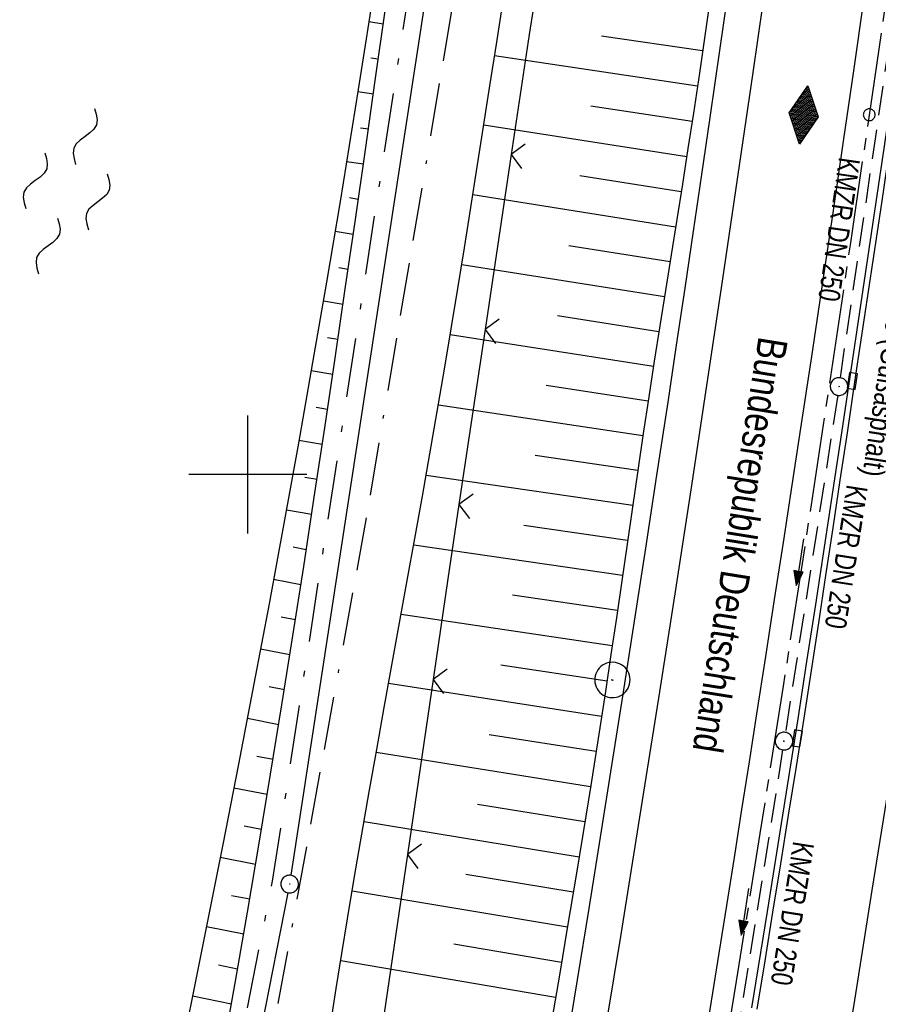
# Model space of a CAD drawing. Extents: x 510526 to 513920, y 467229 to 478797.
# Tile 270 of 467: x 511881 to 511953, y 474255 to 474339. Entities that reach past the tile are written whole.
import ezdxf

# ---------------------------------------------------------------- set-up
doc = ezdxf.new("R2010")
doc.units = 0
doc.header["$LTSCALE"] = 10
doc.header["$MEASUREMENT"] = 0
for name, pattern in [('ACAD_ISO16W100', [73, 15, -6.5, 15, -6.5, 15, -7, 1, -7]), ('ACHSE', [5.5, 4, -0.5, 0.5, -0.5]), ('LT00', [0]), ('LT08', [0.42, 0.2, -0.1, 0.02, -0.1]), ('STRICHLINIE2', [0.375, 0.25, -0.125])]:
    doc.linetypes.add(name, pattern=pattern)
doc.layers.get('0').update_dxf_attribs({"linetype": 'LT00'})
for name, color, linetype in [('--WASSER_NUTZUNG', 180, 'Continuous'), ('-AX-020', 250, 'ACHSE'), ('-Halt-Pfeil', 4, 'LT00'), ('-Haltung', 182, 'STRICHLINIE2'), ('-Haltungsbeschriftung', 182, 'LT00'), ('-HTP-20W', 11, 'LT00'), ('-ST-20-1', 250, 'LT00'), ('BAB-KABEL', 220, 'ACAD_ISO16W100'), ('BRD', 255, 'Continuous'), ('DFK_AB_L', 21, 'LT00'), ('DFK_AB_P', 7, 'LT00'), ('GEMEINDEGRENZE', 3, 'LT08'), ('RINNE_TEXT', 11, 'Continuous'), ('V91_AFBR_BAB', 250, 'LT00'), ('V91_BOESCH', 250, 'LT00'), ('V91_BOSCHUNG', 250, 'LT00'), ('V91_KA_PRUF', 182, 'LT00'), ('V91_LD_MARK', 2, 'LT00'), ('V91_PKT_AU', 211, 'LT00'), ('V91_RASTER', 250, 'LT00'), ('V91_RINNE', 182, 'LT00'), ('V91_SINKK', 182, 'LT00'), ('V91_ZAUN', 40, 'LT00')]:
    doc.layers.add(name, color=color, linetype=linetype)
doc.styles.add('Arial', font='ARIAL.TTF')
doc.styles.add('Beschrift', font='ARIAL.TTF')
doc.styles.add('Haltungsbeschriftung', font='ARIAL.TTF', dxfattribs={"width": 0.75})

# ---------------------------------------------------------------- blocks, each defined once
blk = doc.blocks.new('SYMB0003')
at = {"color": 0, "linetype": 'ByBlock'}
for p, q in [((-0.015712, 0), (0.010166, 0.012015)), ((0, -0.021257), (-0.015712, 0)), ((0.010166, 0.012015), (0, -0.021257))]:
    blk.add_line(p, q, dxfattribs=at)
for points in [[(-0.031395, 0.499013), (-0.093691, 0.491144), (-0.154509, 0.475528), (-0.21289, 0.452414), (-0.267913, 0.422164), (-0.318712, 0.385257), (-0.364484, 0.342274), (-0.404509, 0.293893), (-0.438154, 0.240877), (-0.464888, 0.184062), (-0.484292, 0.124345), (-0.496058, 0.062667), (-0.5, 0)], [(0.5, 0), (0.496057, 0.062667), (0.484292, 0.124345), (0.464888, 0.184062), (0.438153, 0.240877), (0.404509, 0.293893), (0.364484, 0.342274), (0.318712, 0.385257), (0.267913, 0.422164), (0.21289, 0.452414), (0.154509, 0.475528), (0.093691, 0.491144), (0.031395, 0.499013), (-0.031395, 0.499013)], [(-0.5, 0), (-0.496058, -0.062667), (-0.484292, -0.124345), (-0.464888, -0.184062), (-0.438154, -0.240877), (-0.404509, -0.293893), (-0.364485, -0.342274), (-0.318712, -0.385257), (-0.267914, -0.422164), (-0.21289, -0.452414), (-0.154509, -0.475529), (-0.093691, -0.491144), (-0.031395, -0.499014), (0.031395, -0.499014)], [(0.031395, -0.499014), (0.093691, -0.491144), (0.154509, -0.475529), (0.21289, -0.452414), (0.267914, -0.422164), (0.318712, -0.385257), (0.364485, -0.342274), (0.404509, -0.293893), (0.438154, -0.240877), (0.464889, -0.184062), (0.484292, -0.124345), (0.496058, -0.062667), (0.5, 0)]]:
    blk.add_lwpolyline(points, dxfattribs=at)
blk = doc.blocks.new('SYMB7250')
at = {"color": 0, "linetype": 'ByBlock'}
for points in [[(-0.25, 0.28), (-0.208333, 0.308889), (-0.166667, 0.331111), (-0.125, 0.34), (-0.083333, 0.331111), (-0.041667, 0.308889), (0, 0.28)], [(0, 0.28), (0.041667, 0.251111), (0.083333, 0.228889), (0.125, 0.22), (0.166667, 0.228889), (0.208333, 0.251111), (0.25, 0.28)], [(-0.74, 0), (-0.698333, 0.028889), (-0.656667, 0.051111), (-0.615, 0.06), (-0.573333, 0.051111), (-0.531667, 0.028889), (-0.49, 0)], [(-0.49, 0), (-0.448333, -0.028889), (-0.406667, -0.051111), (-0.365, -0.06), (-0.323333, -0.051111), (-0.281667, -0.028889), (-0.24, 0)], [(0.24, 0), (0.281667, 0.028889), (0.323333, 0.051111), (0.365, 0.06), (0.406667, 0.051111), (0.448333, 0.028889), (0.49, 0)], [(0.49, 0), (0.531667, -0.028889), (0.573333, -0.051111), (0.615, -0.06), (0.656667, -0.051111), (0.698333, -0.028889), (0.74, 0)], [(-0.25, -0.28), (-0.208333, -0.251111), (-0.166667, -0.228889), (-0.125, -0.22), (-0.083333, -0.228889), (-0.041667, -0.251111), (0, -0.28)], [(0, -0.28), (0.041667, -0.308889), (0.083333, -0.331111), (0.125, -0.34), (0.166667, -0.331111), (0.208333, -0.308889), (0.25, -0.28)]]:
    blk.add_lwpolyline(points, dxfattribs=at)
blk = doc.blocks.new('SYMB0002')
at = {"color": 0, "linetype": 'ByBlock'}
for points in [[(-0.031395, 0.499013), (-0.093691, 0.491144), (-0.154509, 0.475528), (-0.21289, 0.452414), (-0.267913, 0.422164), (-0.318712, 0.385257), (-0.364484, 0.342274), (-0.404509, 0.293893), (-0.438154, 0.240877), (-0.464888, 0.184062), (-0.484292, 0.124345), (-0.496058, 0.062667), (-0.5, 0)], [(-0.5, 0), (-0.496058, -0.062667), (-0.484292, -0.124345), (-0.464888, -0.184062), (-0.438154, -0.240877), (-0.404509, -0.293893), (-0.364485, -0.342274), (-0.318712, -0.385257), (-0.267914, -0.422164), (-0.21289, -0.452414), (-0.154509, -0.475529), (-0.093691, -0.491144), (-0.031395, -0.499014), (0.031395, -0.499014)], [(0.5, 0), (0.496057, 0.062667), (0.484292, 0.124345), (0.464888, 0.184062), (0.438153, 0.240877), (0.404509, 0.293893), (0.364484, 0.342274), (0.318712, 0.385257), (0.267913, 0.422164), (0.21289, 0.452414), (0.154509, 0.475528), (0.093691, 0.491144), (0.031395, 0.499013), (-0.031395, 0.499013)], [(0.031395, -0.499014), (0.093691, -0.491144), (0.154509, -0.475529), (0.21289, -0.452414), (0.267914, -0.422164), (0.318712, -0.385257), (0.364485, -0.342274), (0.404509, -0.293893), (0.438154, -0.240877), (0.464889, -0.184062), (0.484292, -0.124345), (0.496058, -0.062667), (0.5, 0)]]:
    blk.add_lwpolyline(points, dxfattribs=at)
blk = doc.blocks.new('SYMB0652')
at = {"color": 0, "linetype": 'ByBlock'}
blk.add_lwpolyline([(-0.15, -0.075), (0.15, -0.075), (0.15, 0.075), (-0.15, 0.075), (-0.15, -0.075)], dxfattribs=at)
blk = doc.blocks.new('SYMB0024')
at = {"color": 0, "linetype": 'ByBlock'}
for p, q in [((-0.5, 0.5), (0, 0)), ((0, 0), (0.5, 0.5))]:
    blk.add_line(p, q, dxfattribs=at)
blk = doc.blocks.new('SYMB0071')
at = {"color": 0, "linetype": 'ByBlock'}
for p, q in [((-0.5, 0), (0, 0.25)), ((-0.16, -0.17), (-0.16, 0.17)), ((-0.14, -0.18), (-0.14, 0.18)), ((-0.12, -0.19), (-0.12, 0.19)), ((-0.1, -0.2), (-0.1, 0.2)), ((-0.08, -0.21), (-0.08, 0.21)), ((-0.06, -0.22), (-0.06, 0.22)), ((-0.04, -0.23), (-0.04, 0.23)), ((-0.02, -0.24), (-0.02, 0.24)), ((0, 0.25), (0.5, 0)), ((0, -0.25), (0, 0.25)), ((0.02, -0.24), (0.02, 0.24)), ((0.04, -0.23), (0.04, 0.23)), ((0.06, -0.22), (0.06, 0.22)), ((0.08, -0.21), (0.08, 0.21)), ((0.1, -0.2), (0.1, 0.2)), ((0.12, -0.19), (0.12, 0.19)), ((0.14, -0.18), (0.14, 0.18)), ((0.16, -0.17), (0.16, 0.17)), ((0, -0.25), (-0.5, 0)), ((-0.5, 0), (-0.5, 0)), ((-0.48, -0.01), (-0.48, 0.01)), ((-0.46, -0.02), (-0.46, 0.02)), ((-0.44, -0.03), (-0.44, 0.03)), ((-0.42, -0.04), (-0.42, 0.04)), ((-0.4, -0.05), (-0.4, 0.05)), ((-0.38, -0.06), (-0.38, 0.06)), ((-0.36, -0.07), (-0.36, 0.07)), ((-0.34, -0.08), (-0.34, 0.08)), ((-0.32, -0.09), (-0.32, 0.09)), ((-0.3, -0.1), (-0.3, 0.1)), ((-0.28, -0.11), (-0.28, 0.11)), ((-0.26, -0.12), (-0.26, 0.12)), ((-0.24, -0.13), (-0.24, 0.13)), ((-0.22, -0.14), (-0.22, 0.14)), ((-0.2, -0.15), (-0.2, 0.15)), ((-0.18, -0.16), (-0.18, 0.16)), ((0.5, 0), (0, -0.25)), ((0.18, -0.16), (0.18, 0.16)), ((0.2, -0.15), (0.2, 0.15)), ((0.22, -0.14), (0.22, 0.14)), ((0.24, -0.13), (0.24, 0.13)), ((0.26, -0.12), (0.26, 0.12)), ((0.28, -0.11), (0.28, 0.11)), ((0.3, -0.1), (0.3, 0.1)), ((0.32, -0.09), (0.32, 0.09)), ((0.34, -0.08), (0.34, 0.08)), ((0.36, -0.07), (0.36, 0.07)), ((0.38, -0.06), (0.38, 0.06)), ((0.4, -0.05), (0.4, 0.05)), ((0.42, -0.04), (0.42, 0.04)), ((0.44, -0.03), (0.44, 0.03)), ((0.46, -0.02), (0.46, 0.02)), ((0.48, -0.01), (0.48, 0.01))]:
    blk.add_line(p, q, dxfattribs=at)
blk = doc.blocks.new('SYMB0070')
at = {"color": 0, "linetype": 'ByBlock'}
for p, q in [((-0.5, 0), (0.2, 0)), ((0.5, 0), (0.2, 0.1)), ((0.2, 0.1), (0.2, 0)), ((0.468, 0), (0.21, 0.086)), ((0.21, 0.086), (0.21, -0.086)), ((0.21, -0.086), (0.468, 0)), ((0.22, -0.072), (0.437, 0)), ((0.23, -0.058), (0.405, 0)), ((0.24, -0.045), (0.374, 0)), ((0.342, 0), (0.25, 0.031)), ((0.25, 0.031), (0.25, -0.031)), ((0.25, -0.031), (0.342, 0)), ((0.26, -0.017), (0.31, 0)), ((0.27, -0.003), (0.279, 0))]:
    blk.add_line(p, q, dxfattribs=at)
for points in [[(0.2, 0), (0.2, -0.1), (0.5, 0)], [(0.437, 0), (0.22, 0.072), (0.22, -0.072)], [(0.405, 0), (0.23, 0.058), (0.23, -0.058)], [(0.374, 0), (0.24, 0.045), (0.24, -0.045)], [(0.31, 0), (0.26, 0.017), (0.26, -0.017)], [(0.279, 0), (0.27, 0.003), (0.27, -0.003)]]:
    blk.add_lwpolyline(points, dxfattribs=at)

msp = doc.modelspace()

# ---------------------------------------------------------------- linework, layer by layer
at = {"layer": '-AX-020', "ltscale": 0.2, "flags": 128}
msp.add_lwpolyline([(513881.716, 478796.972), (513877.87, 478787.354), (513870.367, 478768.801), (513862.788, 478750.278), (513855.137, 478731.786), (513847.411, 478713.324), (513839.611, 478694.893), (513831.738, 478676.494), (513823.791, 478658.127), (513815.771, 478639.791), (513807.678, 478621.487), (513799.512, 478603.216), (513791.272, 478584.978), (513782.96, 478566.773), (513774.576, 478548.601), (513766.118, 478530.463), (513757.588, 478512.359), (513748.986, 478494.289), (513740.312, 478476.254), (513731.565, 478458.253), (513722.747, 478440.287), (513713.857, 478422.357), (513704.896, 478404.463), (513695.863, 478386.605), (513686.758, 478368.782), (513677.583, 478350.997), (513668.336, 478333.248), (513659.019, 478315.536), (513649.63, 478297.862), (513640.172, 478280.225), (513630.643, 478262.626), (513621.043, 478245.066), (513611.374, 478227.544), (513601.634, 478210.061), (513591.825, 478192.617), (513586.745, 478183.647), (513576.83, 478166.262), (513566.848, 478148.917), (513556.8, 478131.609), (513546.688, 478114.338), (513536.514, 478097.104), (513526.28, 478079.906), (513515.988, 478062.743), (513505.638, 478045.613), (513495.234, 478028.517), (513484.778, 478011.453), (513474.27, 477994.421), (513463.712, 477977.419), (513453.108, 477960.447), (513442.457, 477943.503), (513431.762, 477926.587), (513421.026, 477909.698), (513410.248, 477892.835), (513399.432, 477875.997), (513388.579, 477859.182), (513377.691, 477842.39), (513366.769, 477825.62), (513355.815, 477808.871), (513344.831, 477792.142), (513333.819, 477775.431), (513322.78, 477758.738), (513311.715, 477742.062), (513300.628, 477725.401), (513289.519, 477708.754), (513278.389, 477692.121), (513267.242, 477675.5), (513256.078, 477658.891), (513244.899, 477642.291), (513233.706, 477625.7), (513222.502, 477609.117), (513211.288, 477592.542), (513200.066, 477575.971), (513188.837, 477559.405), (513177.603, 477542.843), (513166.366, 477526.282), (513154.797, 477509.239), (513142.496, 477491.114), (513130.197, 477472.988), (513117.902, 477454.859), (513105.613, 477436.726), (513093.333, 477418.587), (513081.064, 477400.44), (513068.808, 477382.285), (513056.567, 477364.119), (513044.344, 477345.942), (513032.141, 477327.752), (513019.958, 477309.547), (513007.8, 477291.325), (512995.668, 477273.087), (512983.565, 477254.83), (512971.492, 477236.552), (512959.452, 477218.253), (512947.447, 477199.931), (512935.479, 477181.584), (512923.551, 477163.212), (512911.665, 477144.812), (512899.822, 477126.385), (512888.026, 477107.927), (512876.279, 477089.439), (512864.582, 477070.918), (512852.939, 477052.364), (512841.352, 477033.775), (512829.822, 477015.15), (512818.352, 476996.488), (512806.945, 476977.787), (512795.603, 476959.048), (512789.644, 476949.141), (512778.405, 476930.339), (512767.236, 476911.496), (512756.135, 476892.613), (512745.103, 476873.688), (512734.14, 476854.724), (512723.246, 476835.72), (512712.422, 476816.676), (512701.668, 476797.593), (512690.983, 476778.471), (512680.369, 476759.309), (512669.824, 476740.11), (512659.35, 476720.871), (512648.946, 476701.595), (512638.612, 476682.281), (512628.349, 476662.929), (512618.157, 476643.54), (512608.036, 476624.113), (512597.985, 476604.65), (512588.006, 476585.15), (512578.098, 476565.614), (512568.261, 476546.042), (512558.497, 476526.434), (512548.803, 476506.791), (512539.182, 476487.112), (512529.632, 476467.399), (512520.155, 476447.65), (512510.749, 476427.867), (512501.416, 476408.05), (512492.156, 476388.199), (512482.968, 476368.314), (512473.852, 476348.396), (512464.81, 476328.445), (512455.84, 476308.46), (512446.944, 476288.443), (512438.12, 476268.394), (512429.37, 476248.313), (512420.694, 476228.2), (512412.09, 476208.055), (512403.561, 476187.879), (512395.105, 476167.672), (512386.723, 476147.434), (512378.415, 476127.166), (512370.181, 476106.867), (512362.021, 476086.539), (512353.936, 476066.181), (512345.925, 476045.794), (512337.988, 476025.377), (512330.127, 476004.932), (512322.339, 475984.458), (512314.627, 475963.955), (512306.989, 475943.425), (512299.427, 475922.867), (512291.94, 475902.281), (512284.528, 475881.669), (512277.191, 475861.029), (512269.93, 475840.362), (512262.744, 475819.67), (512255.634, 475798.951), (512248.599, 475778.206), (512241.641, 475757.436), (512234.758, 475736.641), (512227.951, 475715.82), (512221.221, 475694.975), (512214.566, 475674.105), (512207.988, 475653.211), (512201.487, 475632.294), (512200.128, 475627.887), (512194.281, 475608.791), (512188.5, 475589.674), (512182.785, 475570.538), (512177.137, 475551.381), (512171.56, 475532.204), (512166.053, 475513.007), (512160.618, 475493.788), (512155.257, 475474.55), (512149.971, 475455.29), (512148.09, 475448.361), (512142.908, 475429.074), (512137.804, 475409.765), (512132.778, 475390.436), (512127.829, 475371.088), (512122.957, 475351.719), (512118.163, 475332.332), (512113.447, 475312.925), (512108.808, 475293.499), (512104.247, 475274.055), (512099.765, 475254.593), (512095.36, 475235.113), (512091.033, 475215.616), (512086.785, 475196.101), (512082.614, 475176.57), (512078.522, 475157.022), (512074.508, 475137.458), (512070.573, 475117.878), (512066.716, 475098.282), (512063.238, 475080.246), (512059.532, 475060.621), (512055.901, 475040.983), (512052.344, 475021.33), (512048.857, 475001.665), (512045.438, 474981.988), (512042.084, 474962.3), (512038.794, 474942.602), (512035.562, 474922.893), (512032.388, 474903.175), (512029.269, 474883.449), (512026.201, 474863.714), (512023.183, 474843.972), (512020.21, 474824.222), (512017.282, 474804.467), (512014.394, 474784.705), (512011.544, 474764.937), (512008.73, 474745.165), (512005.949, 474725.388), (512003.198, 474705.607), (512000.474, 474685.821), (511997.775, 474666.033), (511995.098, 474646.242), (511992.439, 474626.448), (511989.798, 474606.651), (511987.169, 474586.854), (511984.552, 474567.054), (511981.943, 474547.253), (511979.34, 474527.452), (511976.744, 474507.689), (511975.127, 474495.377), (511973.477, 474482.815), (511971.825, 474470.254), (511970.169, 474457.693), (511968.506, 474445.133), (511966.835, 474432.574), (511965.154, 474420.016), (511963.46, 474407.46), (511961.752, 474394.906), (511960.027, 474382.355), (511958.283, 474369.806), (511956.518, 474357.259), (511954.73, 474344.717), (511952.918, 474332.177), (511951.078, 474319.642), (511949.209, 474307.111), (511947.309, 474294.584), (511945.376, 474282.063), (511943.407, 474269.547), (511941.4, 474257.038), (511939.355, 474244.534), (511937.267, 474232.038), (511935.137, 474219.549), (511932.96, 474207.067), (511930.736, 474194.594), (511928.462, 474182.131), (511926.136, 474169.676), (511923.757, 474157.232), (511921.321, 474144.799), (511918.829, 474132.377), (511916.276, 474119.967), (511913.661, 474107.57), (511910.982, 474095.187), (511908.238, 474082.818), (511905.425, 474070.464), (511902.544, 474058.127), (511899.59, 474045.806), (511896.562, 474033.504), (511893.47, 474021.261), (511890.29, 474008.997), (511887.033, 473996.753), (511883.699, 473984.53), (511880.287, 473972.328), (511876.798, 473960.148), (511873.233, 473947.991), (511869.591, 473935.856), (511865.873, 473923.745), (511862.077, 473911.656), (511858.206, 473899.593), (511854.259, 473887.554), (511850.236, 473875.54), (511846.136, 473863.552), (511841.962, 473851.59), (511837.711, 473839.654), (511833.386, 473827.746), (511828.985, 473815.865), (511824.51, 473804.012), (511819.96, 473792.188), (511815.335, 473780.392), (511810.636, 473768.626), (511805.863, 473756.89), (511801.015, 473745.185), (511796.094, 473733.51), (511791.099, 473721.866), (511786.031, 473710.255), (511780.889, 473698.675), (511775.675, 473687.128), (511770.388, 473675.615), (511765.028, 473664.135), (511759.596, 473652.689), (511754.091, 473641.278), (511748.515, 473629.901), (511742.867, 473618.56), (511737.147, 473607.255), (511731.356, 473595.986), (511725.494, 473584.754), (511719.562, 473573.559), (511713.558, 473562.402), (511707.485, 473551.283), (511701.341, 473540.203), (511695.128, 473529.162), (511688.845, 473518.159), (511682.492, 473507.198), (511676.07, 473496.276), (511669.58, 473485.395), (511663.021, 473474.555), (511656.394, 473463.757), (511649.699, 473453.001), (511642.935, 473442.288), (511636.105, 473431.617), (511629.207, 473420.99), (511622.242, 473410.406), (511615.211, 473399.867), (511608.113, 473389.372), (511600.949, 473378.922), (511593.719, 473368.518), (511586.423, 473358.16), (511579.062, 473347.848), (511571.637, 473337.582), (511564.147, 473327.364), (511556.592, 473317.193), (511548.973, 473307.07), (511541.291, 473296.996), (511533.545, 473286.969), (511525.735, 473276.993), (511517.863, 473267.066), (511509.929, 473257.188), (511501.932, 473247.361), (511493.873, 473237.584), (511485.753, 473227.859), (511477.572, 473218.186), (511475.548, 473215.811), (511467.291, 473206.202), (511458.976, 473196.642), (511450.605, 473187.132), (511442.182, 473177.667), (511433.709, 473168.249), (511425.188, 473158.872), (511416.622, 473149.537), (511408.014, 473140.241), (511399.365, 473130.982), (511390.679, 473121.758), (511381.958, 473112.568), (511373.205, 473103.409), (511364.421, 473094.278), (511355.61, 473085.175), (511346.772, 473076.096), (511337.912, 473067.039), (511329.031, 473058.003), (511320.132, 473048.986), (511311.216, 473039.984), (511302.286, 473030.997), (511293.345, 473022.02), (511284.394, 473013.053), (511275.436, 473004.094), (511266.473, 472995.139), (511255.909, 472984.591), (511236.789, 472965.502), (511230.177, 472958.9), (511223.567, 472952.294), (511216.964, 472945.683), (511210.368, 472939.063), (511203.785, 472932.433), (511197.215, 472925.788), (511190.663, 472919.125), (511184.131, 472912.443), (511177.622, 472905.739), (511171.139, 472899.01), (511164.685, 472892.252), (511158.263, 472885.464), (511151.877, 472878.643), (511145.529, 472871.786), (511139.222, 472864.891), (511132.96, 472857.955), (511126.746, 472850.976), (511120.583, 472843.952), (511114.476, 472836.881), (511109.32, 472830.82), (511103.322, 472823.655), (511097.386, 472816.438), (511091.511, 472809.171), (511085.699, 472801.854), (511079.95, 472794.488), (511074.265, 472787.072), (511068.642, 472779.609), (511063.084, 472772.097), (511057.591, 472764.538), (511052.162, 472756.933), (511046.799, 472749.281), (511041.501, 472741.584), (511036.27, 472733.841), (511031.105, 472726.054), (511026.007, 472718.223), (511020.976, 472710.349), (511016.012, 472702.431), (511011.117, 472694.472), (511006.29, 472686.471), (511001.532, 472678.429), (510996.842, 472670.347), (510992.223, 472662.225), (510987.672, 472654.063), (510983.192, 472645.863), (510978.782, 472637.625), (510974.443, 472629.349), (510970.175, 472621.036), (510965.978, 472612.687), (510961.853, 472604.303), (510957.799, 472595.883), (510953.818, 472587.43), (510949.91, 472578.942), (510946.074, 472570.422), (510942.311, 472561.868), (510938.622, 472553.283), (510935.007, 472544.666), (510931.465, 472536.02), (510927.997, 472527.343), (510924.604, 472518.636), (510921.286, 472509.901), (510918.042, 472501.138), (510914.874, 472492.347), (510911.781, 472483.529), (510908.763, 472474.686), (510905.821, 472465.817), (510902.956, 472456.923), (510900.166, 472448.004), (510897.454, 472439.062), (510894.817, 472430.098), (510892.258, 472421.111), (510889.776, 472412.102), (510887.37, 472403.073), (510885.043, 472394.023), (510882.792, 472384.954), (510880.62, 472375.866), (510878.525, 472366.759), (510876.509, 472357.635), (510874.57, 472348.494), (510872.71, 472339.337), (510870.929, 472330.164), (510869.226, 472320.976), (510867.602, 472311.774), (510866.056, 472302.558), (510864.59, 472293.33), (510863.202, 472284.089), (510861.894, 472274.837), (510860.665, 472265.574), (510859.516, 472256.301), (510858.445, 472247.018), (510857.455, 472237.726), (510856.544, 472228.427), (510855.712, 472219.119), (510854.96, 472209.806), (510854.288, 472200.485), (510853.696, 472191.159), (510853.184, 472181.829), (510852.752, 472172.495), (510852.399, 472163.157), (510852.127, 472153.817), (510851.934, 472144.475), (510851.822, 472135.131), (510851.789, 472125.787), (510851.836, 472116.443), (510851.964, 472107.1), (510852.009, 472104.711), (510852.237, 472095.37), (510852.543, 472086.03), (510852.927, 472076.694), (510853.387, 472067.361), (510853.922, 472058.032), (510854.53, 472048.707), (510855.21, 472039.388), (510855.961, 472030.074), (510856.782, 472020.766), (510857.671, 472011.464), (510858.627, 472002.169), (510859.649, 471992.88), (510860.734, 471983.599), (510861.883, 471974.326), (510863.094, 471965.06), (510864.364, 471955.802), (510865.694, 471946.554), (510867.082, 471937.313), (510868.525, 471928.081), (510870.024, 471918.857), (510871.577, 471909.643), (510873.182, 471900.438), (510874.839, 471891.241), (510876.545, 471882.054), (510878.3, 471872.876), (510880.102, 471863.708), (510881.95, 471854.548), (510883.842, 471845.397), (510885.778, 471836.255), (510887.756, 471827.123), (510889.775, 471817.999), (510891.834, 471808.885), (510893.93, 471799.779), (510896.064, 471790.681), (510898.233, 471781.592), (510900.437, 471772.511), (510902.673, 471763.439), (510904.942, 471754.374), (510907.241, 471745.317), (510909.57, 471736.267), (510911.926, 471727.225), (510914.31, 471718.19), (510916.719, 471709.161), (510919.152, 471700.139), (510921.608, 471691.124), (510924.087, 471682.114), (510926.585, 471673.11), (510929.104, 471664.112), (510931.64, 471655.118), (510934.193, 471646.129), (510936.762, 471637.145), (510939.345, 471628.165), (510941.941, 471619.188), (510944.55, 471610.216), (510947.169, 471601.246), (510949.797, 471592.279), (510952.434, 471583.314), (510955.078, 471574.352), (510957.727, 471565.391), (510960.382, 471556.431), (510963.039, 471547.473), (510967.703, 471531.767), (510970.248, 471523.199), (510975.26, 471506.323), (510980.27, 471489.445), (510985.273, 471472.566), (510990.267, 471455.684), (510995.248, 471438.798), (511000.214, 471421.908), (511005.162, 471405.012), (511010.087, 471388.11), (511014.988, 471371.201), (511019.861, 471354.283), (511024.703, 471337.357), (511029.511, 471320.421), (511034.281, 471303.475), (511039.011, 471286.517), (511043.698, 471269.547), (511048.338, 471252.564), (511052.928, 471235.568), (511057.465, 471218.557), (511061.945, 471201.532), (511066.367, 471184.491), (511070.726, 471167.434), (511075.019, 471150.36), (511079.243, 471133.269), (511083.395, 471116.16), (511086.572, 471102.843), (511090.589, 471085.702), (511094.527, 471068.543), (511098.388, 471051.366), (511102.17, 471034.172), (511105.875, 471016.961), (511109.501, 470999.734), (511113.048, 470982.489), (511116.518, 470965.23), (511119.908, 470947.954), (511123.221, 470930.663), (511126.454, 470913.357), (511129.609, 470896.037), (511132.686, 470878.703), (511135.683, 470861.354), (511138.602, 470843.993), (511141.441, 470826.619), (511144.202, 470809.231), (511146.884, 470791.831), (511149.487, 470774.42), (511152.01, 470756.996), (511154.454, 470739.562), (511156.819, 470722.116), (511159.105, 470704.66), (511161.311, 470687.193), (511163.438, 470669.717), (511165.485, 470652.232), (511165.638, 470650.897), (511167.873, 470631.022), (511170.027, 470611.138), (511172.103, 470591.246), (511174.098, 470571.346), (511176.014, 470551.438), (511177.851, 470531.523), (511179.526, 470512.546), (511180.884, 470496.345), (511182.163, 470480.137), (511183.363, 470463.922), (511184.482, 470447.702), (511185.522, 470431.478), (511186.482, 470415.247), (511187.362, 470399.013), (511188.162, 470382.774), (511188.882, 470366.532), (511189.522, 470350.286), (511190.082, 470334.037), (511190.563, 470317.786), (511190.963, 470301.532), (511191.284, 470285.277), (511191.524, 470269.02), (511191.684, 470252.763), (511191.765, 470236.505), (511191.765, 470220.247), (511191.686, 470203.988), (511191.526, 470187.731), (511191.287, 470171.474), (511191.243, 470169.007), (511190.912, 470152.752), (511190.504, 470136.499), (511190.023, 470120.247), (511189.472, 470103.998), (511188.854, 470087.752), (511188.173, 470071.508), (511187.432, 470055.266), (511186.634, 470039.027), (511185.783, 470022.791), (511184.882, 470006.558), (511183.935, 469990.327), (511182.944, 469974.099), (511181.913, 469957.873), (511180.846, 469941.65), (511179.745, 469925.429), (511178.614, 469909.21), (511177.457, 469892.993), (511176.276, 469876.777), (511175.075, 469860.563), (511173.858, 469844.35), (511172.627, 469828.139), (511171.386, 469811.927), (511170.138, 469795.717), (511168.847, 469778.991), (511030.959, 467993.348), (511029.419, 467973.407), (511027.883, 467953.466), (511026.353, 467933.525), (511024.832, 467913.582), (511023.323, 467893.64), (511021.828, 467873.695), (511020.353, 467853.75), (511018.898, 467833.804), (511017.467, 467813.855), (511016.063, 467793.903), (511014.69, 467773.951), (511013.35, 467753.995), (511012.046, 467734.038), (511010.782, 467714.078), (511009.56, 467694.116), (511008.383, 467674.151), (511007.254, 467654.183), (511006.177, 467634.211), (511005.154, 467614.237), (511004.188, 467594.261), (511003.284, 467574.281), (511002.442, 467554.299), (511001.667, 467534.314), (511000.962, 467514.327), (511000.329, 467494.336), (510999.772, 467474.345), (510999.556, 467465.709), (510999.112, 467445.714), (510998.747, 467425.717), (510998.463, 467405.719), (510998.259, 467385.719), (510998.135, 467365.72), (510998.091, 467345.72), (510998.127, 467325.72), (510998.243, 467305.721), (510998.439, 467285.721), (510998.715, 467265.723), (510999.071, 467245.726), (510999.432, 467229.156)], dxfattribs=at)
at = {"layer": '-Haltung'}
for p, q in [((511950.229, 474308.196), (511954.382, 474336.574)), ((511950.005, 474306.713), (511945.567, 474278.132)), ((511945.334, 474276.65), (511940.919, 474248.89))]:
    msp.add_line(p, q, dxfattribs=at)
at = {"layer": 'BAB-KABEL', "ltscale": 0.03, "flags": 128}
msp.add_lwpolyline([(513339.839, 477816.319), (513312.266, 477774.649), (513284.672, 477732.996), (513252.5, 477694.412), (513223.881, 477653.496), (513195.795, 477612.121), (513167.629, 477570.875), (513139.88, 477529.298), (513111.793, 477487.916), (513083.807, 477446.454), (513055.844, 477404.978), (513022.492, 477355.034), (513000.515, 477321.52), (512973.122, 477279.62), (512945.422, 477237.871), (512917.575, 477196.217), (512879.155, 477137.499), (512858.339, 477103.216), (512837.389, 477068.954), (512811.451, 477026.06), (512784.195, 476983.896), (512756.652, 476941.559), (512731.123, 476898.632), (512706.393, 476854.964), (512681.949, 476811.101), (512658.869, 476770.394), (512633.742, 476723.052), (512609.823, 476678.973), (512586.03, 476634.72), (512574.463, 476609.04), (512565.77, 476584.237), (512545.206, 476542.916), (512523.454, 476497.739), (512501.769, 476452.474), (512480.246, 476407.171), (512458.846, 476361.789), (512438.563, 476315.939), (512418.177, 476270.118), (512378.72, 476177.833), (512359.892, 476131.364), (512341.348, 476084.783), (512322.575, 476038.314), (512304.817, 475991.341), (512287.677, 475944.24), (512270.282, 475897.168), (512254.121, 475849.696), (512237.768, 475802.276), (512221.53, 475754.824), (512205.859, 475707.192), (512190.782, 475659.377), (512175.78, 475611.52), (512161.516, 475563.423), (512145.692, 475515.804), (512137.725, 475496.074), (512130.625, 475467.918), (512119.035, 475418.91), (512105.583, 475370.555), (512100.73, 475351.099), (512084.182, 475320.513), (512082.618, 475318.668), (512071.987, 475296.243), (512062.064, 475264.372), (512059.316, 475232.902), (512061.872, 475193.176), (512054.818, 475143.1), (512045.689, 475099.989), (512036.29, 475050.898), (512027.273, 475001.725), (512018.223, 474952.549), (512008.899, 474903.418), (512000.14, 474854.229), (511992.355, 474804.855), (511985.273, 474755.369), (511977.385, 474700.851), (511969.41, 474646.425), (511966.53, 474615.204), (511972.795, 474604.79), (511970.049, 474596.165), (511959.565, 474586.374), (511941.907, 474517.478), (511936.852, 474477.772), (511926.657, 474399.733), (511919.973, 474355.376), (511910.09, 474296.615), (511899.454, 474238.126), (511883.784, 474152.683), (511870.289, 474094.001), (511857.131, 474053.876), (511852.776, 474012.454), (511853.171, 473966.862), (511852.492, 473957.146), (511851.311, 473949.656), (511841.692, 473942.065), (511825.821, 473895.229), (511826.651, 473894.117), (511810.899, 473851.945), (511793.573, 473805.027), (511775.285, 473758.358), (511755.124, 473712.475), (511734.052, 473667.008), (511712.225, 473621.972), (511689.498, 473577.273), (511665.157, 473533.497), (511639.854, 473490.241), (511612.908, 473448.14), (511601.588, 473431.806), (511558.048, 473366.072), (511514.894, 473306.01), (511484.056, 473267.454), (511450.631, 473224.7), (511393.065, 473164.53), (511363.017, 473132.866), (511308.517, 473076.446), (511275.572, 473040.359), (511243.006, 473009.331), (511235.22, 472986.054), (511231.03, 472981.056), (511075.99, 472813.106), (511070.243, 472807.304), (511057.801, 472797.513), (511038.028, 472769.96), (511010.695, 472730.526), (510983.876, 472687.185), (510959.577, 472643.761), (510934.3, 472604.326), (510904.804, 472574.327), (510913.914, 472558.288), (510911.702, 472550.665), (510911.228, 472549.239), (510895.971, 472514.712), (510882.655, 472477.924), (510872.403, 472460.753), (510857.497, 472432.352), (510836.101, 472381.12), (510836.281, 472368.894), (510832.944, 472355.972), (510830.181, 472332.026), (510848.219, 472325.537), (510838.512, 472271.416), (510831.965, 472215.431), (510830.702, 472169.392), (510828.833, 472118.665), (510829.075, 472067.625), (510833.949, 472011.739), (510842.444, 471951.437), (510849.978, 471906.34), (510856.18, 471866.272), (510867.229, 471812.821), (510879.853, 471762.875), (510891.506, 471713.806), (510903.789, 471665.07), (510916.063, 471616.285), (510929.638, 471568.076), (510950.958, 471501.368), (510971.606, 471429.824), (510974.35, 471422.765), (510989.551, 471366.875), (511004.499, 471314.199), (511016.364, 471270.838), (511026.276, 471232.419), (511039.24, 471184.146), (511056.597, 471116.881), (511065.905, 471078.265), (511077.604, 471030.011), (511089.225, 470981.622), (511098.911, 470932.895), (511107.165, 470884.025), (511116.152, 470835.042), (511125.079, 470786.059), (511133.148, 470736.973), (511137.299, 470706.315), (511129.89, 470689.715), (511129.543, 470684.612), (511132.443, 470671.581), (511143.113, 470670.948), (511145.784, 470638.261), (511151.08, 470588.888), (511155.977, 470539.416), (511159.512, 470489.779), (511162.627, 470440.141), (511165.944, 470390.621), (511167.842, 470340.945), (511167.805, 470291.237), (511167.773, 470272.425), (511169.192, 470243.962), (511168.974, 470223.344), (511163.734, 470203.872), (511151.457, 470170.118), (511152.401, 470145.764), (511161.627, 470107.325), (511162.261, 470078.654), (511157.084, 470021.39), (511153.973, 469975.779), (511150.229, 469924.108), (511146.614, 469878.373), (511141.044, 469826.728), (511133.852, 469745.039), (511131.815, 469700.017), (511128.932, 469655.166), (511125.194, 469595.287), (511130.663, 469554.69), (511130.405, 469544.669), (511121.691, 469477.401)], dxfattribs=at)
at = {"layer": 'DFK_AB_L'}
for p, q in [((511903.664, 474266.012), (511923.666, 474396.389)), ((511903.405, 474264.534), (511885.016, 474171.536))]:
    msp.add_line(p, q, dxfattribs=at)
at = {"layer": 'GEMEINDEGRENZE', "ltscale": 2.5, "flags": 128}
msp.add_lwpolyline([(512449.042, 475402.043), (512420.177, 475407.565), (512394.807, 475414.054), (512349.273, 475430.894), (512332.552, 475438.84), (512267.813, 475490.734), (512251.305, 475522.191), (512242.372, 475555.297), (512229.966, 475584.983), (512227.01, 475610.403), (512238.863, 475661.136), (512275.546, 475791.694), (512297.962, 475860.403), (512299.316, 475864.34), (512322.104, 475898.593), (512340.391, 475931.958), (512366.594, 476019.311), (512318.086, 476028.592), (512312.283, 476031.122), (512305.694, 476033.81), (512287.822, 475996.961), (512243.161, 475928.693), (512232.748, 475919.285), (512200.581, 475820.897), (512193.735, 475799.022), (512174.798, 475704.059), (512153.081, 475591.513), (512137.53, 475520.718), (512131.519, 475505.406), (512079.506, 475365.736), (512045.164, 475285.065), (511996.853, 475193.51), (511968.58, 475139.946), (511923.925, 475031.144), (511909.15, 474966.235), (511901.23, 474898.737), (511940.213, 474729.591), (511948.11, 474671.168), (511959.932, 474649.278), (511949.368, 474579.355), (511923.586, 474424.01), (511922.286, 474397.281), (511902.072, 474265.529), (511883.418, 474171.19), (511840.834, 474046.671), (511811.057, 474002.189), (511789.857, 473974.022), (511738.643, 473910.572), (511734.929, 473905.975), (511711.896, 473880.455), (511676.775, 473841.536), (511661.057, 473825.368), (511656.149, 473820.18), (511647.785, 473811.308), (511604.862, 473771.83), (511589.09, 473758.195), (511554.149, 473690.454), (511530.615, 473670.042), (511510.607, 473640.164), (511417.146, 473647.451), (511399.927, 473617.635), (511399.303, 473598.994), (511391.568, 473572.158), (511385.527, 473532.588), (511382.424, 473506.568), (511379.564, 473490.687), (511376.762, 473467.525), (511377.202, 473446.756), (511375.159, 473429.799), (511374.8, 473404.865), (511375.414, 473387.274), (511377.463, 473378.267), (511379.748, 473364.153), (511381.834, 473342.87), (511384.505, 473307.855), (511383.005, 473292.206), (511378.941, 473272.503), (511363.924, 473241.627), (511343.536, 473221.822), (511333.863, 473218.847), (511320.582, 473208.545), (511312.839, 473198.803), (511304.613, 473186.129), (511295.338, 473174.248), (511276.665, 473143.257), (511247.062, 473107.829), (511220.154, 473075.522), (511209.956, 473060.179), (511192.691, 473040.287), (511159.706, 473009.473), (511137.791, 472985.618), (511138.234, 472997.658), (511133.946, 473001.3), (511127.754, 472996.4), (511117.541, 472978.813), (511095.455, 472960.681), (511068.721, 472945.374), (511062.623, 472935.673), (511054.274, 472932.268), (511004.989, 472918.683), (510993.385, 472905.545), (510985.6, 472889.865), (510969.156, 472866.894), (510956.817, 472847.223), (510952.628, 472840.298), (510942.144, 472834.756), (510925.191, 472825.028), (510922.969, 472827.249), (510875.459, 472874.79), (510825.127, 472925.202), (510821.3, 472929.056), (510869.782, 472985.538), (510927.923, 473053.118), (510935.973, 473062.469), (510982.9, 473117.01), (510983.353, 473117.614), (510990.272, 473126.704), (510995.255, 473137.196), (510997.977, 473148.976), (510999.628, 473159.454), (511014.288, 473252.434)], dxfattribs=at)
at = {"layer": 'V91_AFBR_BAB'}
msp.add_lwpolyline([(511926.676, 474249.376), (511927.947, 474257.151), (511928.925, 474263.204), (511929.893, 474269.258), (511930.853, 474275.314), (511931.805, 474281.371), (511932.771, 474287.561), (511933.73, 474293.752), (511934.679, 474299.945), (511935.618, 474306.139), (511936.341, 474310.965), (511937.058, 474315.792), (511937.77, 474320.619), (511938.478, 474325.447), (511939.183, 474330.276), (511940.038, 474336.152), (511940.889, 474342.028)], dxfattribs=at)
at = {"layer": 'V91_AFBR_BAB', "color": 0}
msp.add_lwpolyline([(511952.192, 474340.181), (511951.333, 474334.224), (511950.469, 474328.268), (511949.579, 474322.181), (511948.681, 474316.095), (511947.774, 474310.011), (511946.857, 474303.928), (511946.118, 474299.083), (511945.374, 474294.239), (511944.625, 474289.396), (511943.872, 474284.553), (511943.118, 474279.71), (511942.484, 474275.647), (511941.849, 474271.584), (511941.212, 474267.522), (511940.57, 474263.461), (511939.923, 474259.4), (511939.27, 474255.34), (511938.482, 474250.5)], dxfattribs=at)
at = {"layer": 'V91_BOESCH'}
for points in [[(511910.847, 474342.169), (511909.363, 474332.648), (511907.819, 474323.136), (511906.672, 474316.307), (511905.496, 474309.483), (511904.291, 474302.664), (511903.059, 474295.85), (511901.8, 474289.041), (511900.517, 474282.236), (511899.21, 474275.435), (511897.88, 474268.638), (511896.529, 474261.846), (511895.158, 474255.057), (511893.769, 474248.271), (511892.361, 474241.489), (511890.938, 474234.71), (511889.499, 474227.934), (511888.046, 474221.161), (511886.581, 474214.39), (511885.104, 474207.622), (511883.617, 474200.856), (511882.12, 474194.092), (511880.616, 474187.329)], [(511907.036, 474253.464), (511907.501, 474256.418), (511907.973, 474259.371), (511908.454, 474262.322), (511909.054, 474265.912), (511909.668, 474269.5), (511910.294, 474273.085), (511910.929, 474276.669), (511911.571, 474280.252), (511912.218, 474283.834), (511912.868, 474287.416), (511913.517, 474290.997), (511914.163, 474294.579), (511914.805, 474298.162), (511915.439, 474301.746), (511916.063, 474305.332), (511916.676, 474308.92), (511917.248, 474312.348), (511917.808, 474315.777), (511918.36, 474319.208), (511918.905, 474322.64), (511919.446, 474326.073), (511919.984, 474329.506), (511920.522, 474332.939), (511921.104, 474336.646), (511921.687, 474340.352)], [(511939.246, 474340.784), (511938.767, 474337.399), (511938.277, 474334.015), (511937.773, 474330.633), (511937.312, 474327.626), (511936.842, 474324.62), (511936.366, 474321.616), (511935.886, 474318.611), (511935.405, 474315.607), (511934.927, 474312.603), (511934.454, 474309.598), (511933.989, 474306.591), (511933.518, 474303.47), (511933.056, 474300.347), (511932.601, 474297.224), (511932.149, 474294.1), (511931.697, 474290.976), (511931.243, 474287.852), (511930.784, 474284.73), (511930.316, 474281.608), (511929.703, 474277.622), (511929.073, 474273.639), (511928.43, 474269.657), (511927.775, 474265.678), (511927.111, 474261.7), (511926.439, 474257.723), (511925.772, 474253.8)], [(511897.905, 474251.182), (511898.948, 474257.027), (511899.966, 474262.878), (511900.961, 474268.734), (511901.934, 474274.595), (511902.886, 474280.461), (511903.82, 474286.331), (511904.737, 474292.205), (511905.638, 474298.083), (511906.525, 474303.964), (511907.399, 474309.848), (511908.263, 474315.734), (511909.117, 474321.622), (511909.964, 474327.513), (511910.804, 474333.404), (511911.64, 474339.297)]]:
    msp.add_lwpolyline(points, dxfattribs=at)
at = {"layer": 'V91_BOSCHUNG'}
for p, q in [((511910.266, 474338.399), (511911.486, 474338.208)), ((511938.555, 474335.925), (511929.968, 474337.167)), ((511910.434, 474335.336), (511911.064, 474335.237)), ((511938.115, 474332.917), (511920.922, 474335.485)), ((511909.334, 474332.472), (511910.642, 474332.267)), ((511937.665, 474329.924), (511929.063, 474331.236)), ((511909.539, 474329.403), (511910.219, 474329.297)), ((511937.205, 474326.932), (511920, 474329.61)), ((511908.379, 474326.548), (511909.794, 474326.327)), ((511936.737, 474323.955), (511928.138, 474325.307)), ((511908.63, 474323.472), (511909.367, 474323.352)), ((511936.264, 474320.979), (511919.074, 474323.709)), ((511907.403, 474320.638), (511908.937, 474320.378)), ((511935.79, 474318.017), (511927.198, 474319.382)), ((511907.706, 474317.543), (511908.506, 474317.403)), ((511935.317, 474315.055), (511918.132, 474317.784)), ((511906.402, 474314.727), (511908.073, 474314.433)), ((511934.848, 474312.105), (511926.249, 474313.457)), ((511906.765, 474311.617), (511907.637, 474311.464)), ((511934.385, 474309.154), (511917.163, 474311.835)), ((511905.378, 474308.815), (511907.199, 474308.495)), ((511933.932, 474306.216), (511925.298, 474307.533)), ((511933.489, 474303.276), (511916.155, 474305.865)), ((511905.808, 474305.693), (511906.758, 474305.526)), ((511904.334, 474302.906), (511906.314, 474302.558)), ((511933.054, 474300.335), (511924.346, 474301.608)), ((511932.623, 474297.379), (511915.116, 474299.913)), ((511904.835, 474299.772), (511905.866, 474299.591)), ((511903.268, 474297.001), (511905.415, 474296.624)), ((511932.194, 474294.41), (511923.392, 474295.684)), ((511903.845, 474293.854), (511904.96, 474293.652)), ((511931.765, 474291.441), (511914.059, 474294.003)), ((511902.186, 474291.113), (511904.5, 474290.679)), ((511931.332, 474288.459), (511922.43, 474289.761)), ((511902.837, 474287.939), (511904.036, 474287.707)), ((511930.895, 474285.477), (511912.996, 474288.122)), ((511901.083, 474285.222), (511903.569, 474284.742)), ((511930.448, 474282.484), (511921.457, 474283.839)), ((511901.81, 474282.026), (511903.097, 474281.777)), ((511929.992, 474279.491), (511911.935, 474282.268)), ((511899.961, 474279.328), (511902.621, 474278.814)), ((511929.527, 474276.501), (511920.467, 474277.921)), ((511900.766, 474276.117), (511902.139, 474275.852)), ((511929.053, 474273.511), (511910.884, 474276.415)), ((511898.821, 474273.437), (511901.653, 474272.89)), ((511928.573, 474270.536), (511919.468, 474272.005)), ((511899.703, 474270.211), (511901.161, 474269.93)), ((511928.084, 474267.549), (511909.849, 474270.545)), ((511897.665, 474267.549), (511900.663, 474266.97)), ((511927.592, 474264.576), (511918.467, 474266.089)), ((511898.621, 474264.309), (511900.161, 474264.012)), ((511927.094, 474261.604), (511908.842, 474264.657)), ((511896.494, 474261.673), (511899.65, 474261.047)), ((511926.593, 474258.633), (511917.473, 474260.172)), ((511897.519, 474258.411), (511899.133, 474258.082)), ((511926.089, 474255.662), (511907.875, 474258.763)), ((511895.311, 474255.807), (511898.61, 474255.119))]:
    msp.add_line(p, q, dxfattribs=at)
at = {"layer": 'V91_LD_MARK', "color": 0}
for points in [[(511965.321, 474347.562), (511964.02, 474338.451), (511962.706, 474329.342), (511961.377, 474320.235), (511960.033, 474311.13), (511958.673, 474302.028), (511957.261, 474292.703), (511955.83, 474283.381), (511954.379, 474274.063), (511952.907, 474264.747), (511951.413, 474255.435), (511949.896, 474246.127)], [(511929.964, 474250.727), (511931.615, 474260.826), (511933.239, 474270.93), (511934.837, 474281.037), (511936.212, 474289.871), (511937.57, 474298.708), (511938.91, 474307.547), (511940.233, 474316.389), (511941.541, 474325.233), (511942.834, 474334.079), (511944.113, 474342.927)]]:
    msp.add_lwpolyline(points, dxfattribs=at)
at = {"layer": 'V91_RASTER'}
for p, q in [((511900, 474295), (511900, 474305)), ((511905, 474300), (511895, 474300))]:
    msp.add_line(p, q, dxfattribs=at)
at = {"layer": 'V91_RINNE'}
for points in [[(511956.25, 474343.763), (511955.098, 474335.803), (511953.934, 474327.844), (511953.037, 474321.766), (511952.135, 474315.688), (511951.227, 474309.612), (511950.315, 474303.536), (511949.584, 474298.685), (511948.849, 474293.834), (511948.11, 474288.984), (511947.365, 474284.135), (511946.614, 474279.287), (511945.331, 474271.112), (511944.027, 474262.941), (511942.704, 474254.772)], [(511943.173, 474254.658), (511943.845, 474258.771), (511944.515, 474262.885), (511945.183, 474266.999), (511945.845, 474271.113), (511946.501, 474275.229), (511947.149, 474279.346), (511947.774, 474283.376), (511948.392, 474287.407), (511949.004, 474291.44), (511949.612, 474295.472), (511950.217, 474299.506), (511950.821, 474303.539), (511951.551, 474308.406), (511952.28, 474313.272), (511953.009, 474318.139), (511953.734, 474323.006), (511954.456, 474327.874), (511955.62, 474335.802), (511956.77, 474343.732)]]:
    msp.add_lwpolyline(points, dxfattribs=at)
at = {"layer": 'V91_ZAUN'}
for p, q in [((511922.321, 474327.124), (511920.109, 474312.288)), ((511920.109, 474312.288), (511917.896, 474297.452)), ((511915.707, 474282.613), (511913.534, 474267.771)), ((511913.534, 474267.771), (511911.362, 474252.929))]:
    msp.add_line(p, q, dxfattribs=at)
for points in [[(511924.579, 474341.953), (511923.841, 474337.314), (511922.321, 474327.124)], [(511917.896, 474297.452), (511916.958, 474291.16), (511915.707, 474282.613)]]:
    msp.add_lwpolyline(points, dxfattribs=at)

# ---------------------------------------------------------------- block references
at = {"layer": '--WASSER_NUTZUNG', "xscale": 9.999999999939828, "yscale": 10.00000000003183, "zscale": 10, "rotation": 251.2882999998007}
msp.add_blockref('SYMB7250', (511884.637, 474324.018), dxfattribs=at)
at = {"layer": '-Halt-Pfeil', "yscale": 4, "zscale": 4}
for p, xscale, rotation in [((511946.798, 474292.576), 4.000000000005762, 261.1748865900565), ((511942.139, 474262.927), 4.000000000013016, 260.9615365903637)]:
    msp.add_blockref('SYMB0070', p, dxfattribs=dict(at, xscale=xscale, rotation=rotation))
at = {"layer": '-HTP-20W', "xscale": 5.000000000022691, "yscale": 5, "zscale": 5, "rotation": 261.6890000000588}
msp.add_blockref('SYMB0071', (511947.113, 474330.491), dxfattribs=at)
at = {"layer": '-ST-20-1', "rotation": 258.929999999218}
msp.add_blockref('SYMB0002', (511952.673, 474330.498), dxfattribs=at)
at = {"layer": 'DFK_AB_P', "xscale": 1.499999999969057, "yscale": 1.5, "zscale": 1.5, "rotation": 251.2881100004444}
msp.add_blockref('SYMB0003', (511903.55, 474265.27), dxfattribs=at)
at = {"layer": 'V91_KA_PRUF', "xscale": 1.499999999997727, "yscale": 1.499999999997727, "zscale": 1.5, "rotation": 260.3880065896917}
for p in [(511950.12, 474307.454), (511945.452, 474277.391)]:
    msp.add_blockref('SYMB0003', p, dxfattribs=at)
at = {"layer": 'V91_PKT_AU', "xscale": 2.999999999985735, "yscale": 2.999999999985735, "zscale": 3, "rotation": 260.3880065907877}
msp.add_blockref('SYMB0003', (511930.903, 474282.576), dxfattribs=at)
at = {"layer": 'V91_SINKK', "zscale": 4.5}
for p, xscale, yscale, rotation in [((511951.236, 474307.923), 4.499999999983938, 4.499999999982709, 261.4789485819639), ((511946.578, 474277.616), 4.499999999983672, 4.49999999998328, 260.9442454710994)]:
    msp.add_blockref('SYMB0652', p, dxfattribs=dict(at, xscale=xscale, yscale=yscale, rotation=rotation))
at = {"layer": 'V91_ZAUN', "yscale": 2.099999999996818, "zscale": 2.1}
for p, xscale, rotation in [((511922.321, 474327.124), 2.099999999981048, 261.5176165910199), ((511920.109, 474312.288), 2.099999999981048, 261.5176165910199), ((511917.896, 474297.452), 2.099999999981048, 261.5176165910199), ((511915.707, 474282.613), 2.100000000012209, 261.671526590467), ((511913.534, 474267.771), 2.100000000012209, 261.671526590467)]:
    msp.add_blockref('SYMB0024', p, dxfattribs=dict(at, xscale=xscale, rotation=rotation))

# ---------------------------------------------------------------- texts
at = {"layer": '-Haltungsbeschriftung', "style": 'Haltungsbeschriftung', "width": 0.75}
for rotation, p in [(261.67153, (511950.126, 474326.958)), (261.17489, (511950.777, 474299.198)), (260.96154, (511946.238, 474268.962))]:
    msp.add_text('KMZR DN 250', height=1.8, rotation=rotation, dxfattribs=at).set_placement(p)
at = {"layer": 'BRD', "style": 'Beschrift', "width": 0.8}
msp.add_text('Bundesrepublik Deutschland', height=2.5, rotation=260.91141, dxfattribs=at).set_placement((511943.311, 474311.769))
at = {"layer": 'RINNE_TEXT', "style": 'Arial', "width": 0.8}
msp.add_text('Spitzrinne (Gußasphalt)', height=1.8, rotation=261.22682, dxfattribs=at).set_placement((511955.326, 474320.95))

doc.saveas('drawing.dxf')
